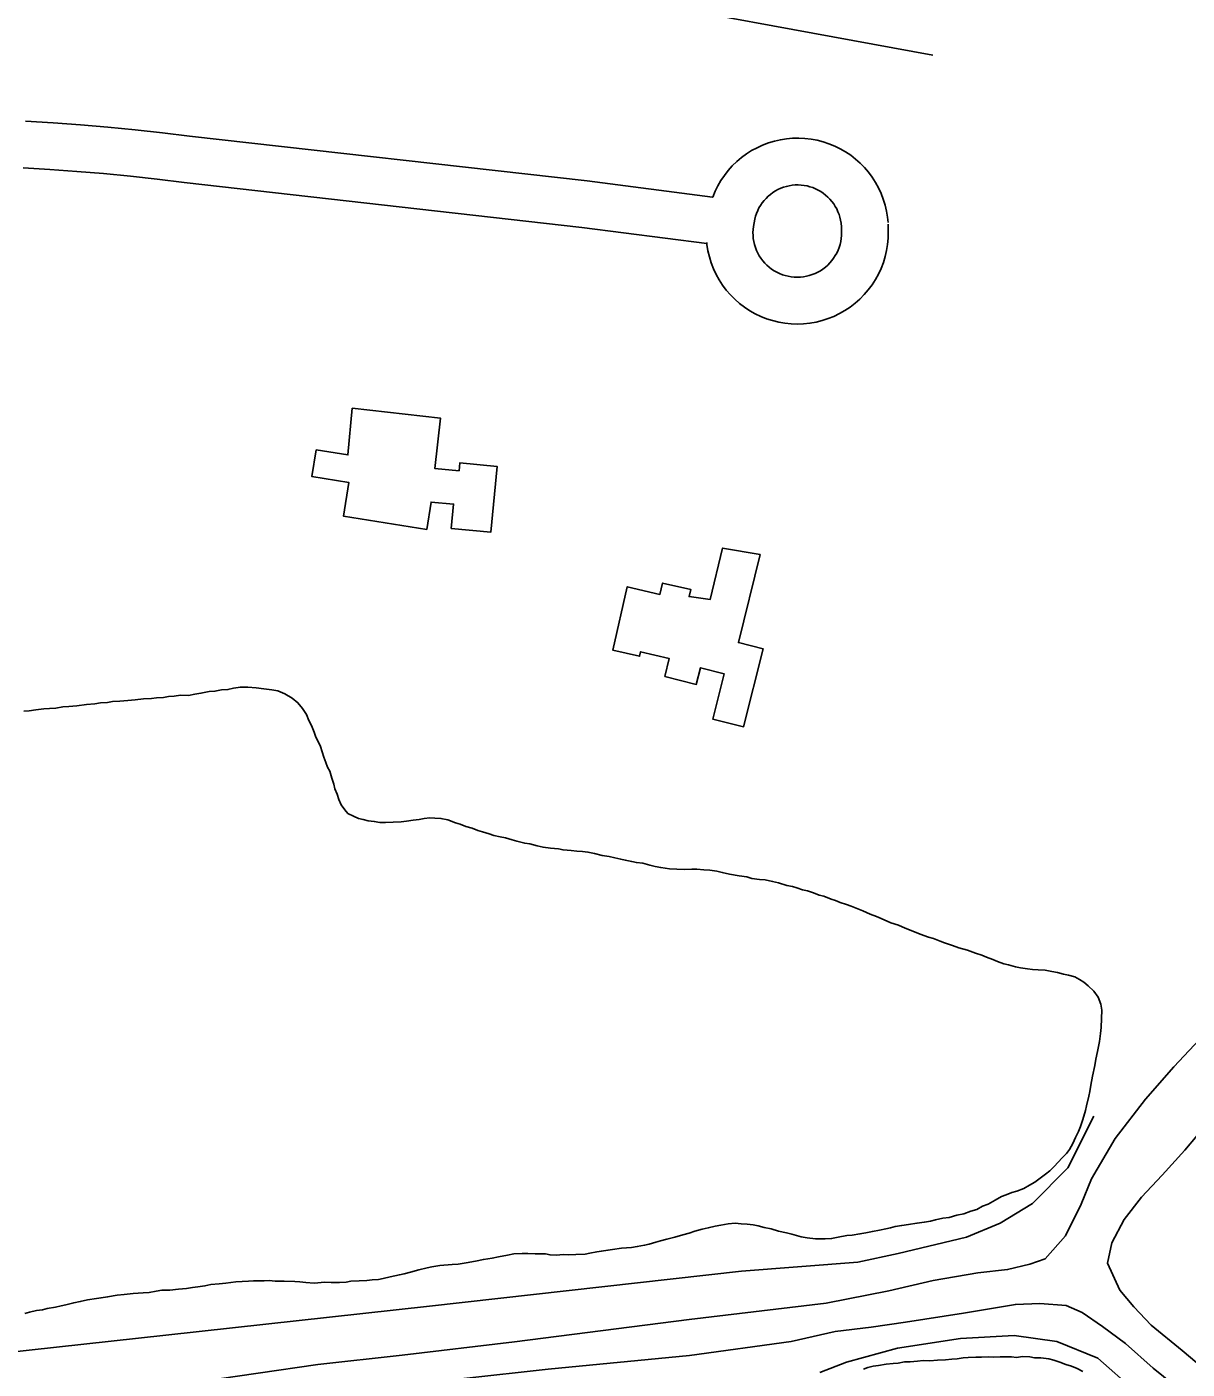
# Model space of a CAD drawing. Extents: x 3297735 to 3335592, y 670436 to 695807.
# Drawn here: x 3329556 to 3330300, y 680297 to 681158 of the extents above; entities that cross this region are included whole.
import ezdxf

# ---------------------------------------------------------------- set-up
doc = ezdxf.new("R2010")
doc.units = 0
for name, color, linetype in [('V-BLDG-OTLN', 7, 'Continuous'), ('V-DTCH-CNTR', 7, 'Continuous'), ('V-ROAD-CNTR', 7, 'Continuous'), ('V-TOPO-SHOR', 7, 'Continuous')]:
    doc.layers.add(name, color=color, linetype=linetype)

msp = doc.modelspace()

# ---------------------------------------------------------------- linework, layer by layer
at = {"layer": 'V-BLDG-OTLN'}
for points in [[(3329764.88, 680913.32), (3329821.55, 680906.87), (3329817.83, 680874.71), (3329833.38, 680873.21), (3329833.88, 680878.27), (3329857.87, 680875.9), (3329853.71, 680833.78), (3329828.39, 680836.28), (3329829.93, 680851.85), (3329815.51, 680853.15), (3329812.73, 680835.61), (3329759.31, 680844.07), (3329762.73, 680865.69), (3329739.07, 680869.46), (3329741.8, 680886.66), (3329762.11, 680883.43)], [(3330026.58, 680819.49), (3330012.54, 680763.01), (3330028.39, 680759.07), (3330015.93, 680708.98), (3329996.16, 680713.91), (3330003.41, 680743.01), (3329988.18, 680746.81), (3329985.57, 680736.17), (3329965.42, 680741.35), (3329968.2, 680752.74), (3329949.84, 680757.12), (3329949.16, 680754.23), (3329931.99, 680758.16), (3329941.25, 680798.78), (3329962.29, 680793.94), (3329963.92, 680801.19), (3329982, 680797.1), (3329980.99, 680792.47), (3329994.48, 680790.74), (3330002.45, 680823.61)]]:
    msp.add_lwpolyline(points, close=True, dxfattribs=at)
at = {"layer": 'V-DTCH-CNTR'}
for points in [[(3328805.16, 680528.35), (3328871.62, 680503.28), (3328945.78, 680477.24), (3329008.89, 680457.37), (3329078.79, 680433.11), (3329138.45, 680411.59), (3329220.23, 680380.28), (3329302.06, 680351.54), (3329389.82, 680318.42), (3329413.69, 680310.33), (3329427.33, 680305.82), (3329435.02, 680303.99), (3329456.41, 680301.93), (3329522.47, 680305.16), (3329645.26, 680318.62), (3329814.42, 680337.35), (3330014.49, 680359.86), (3330089.16, 680365.53), (3330114.96, 680371.11), (3330158.85, 680381.56), (3330180.42, 680390.64), (3330201.19, 680403.16), (3330223.84, 680425.95), (3330240.66, 680459.11)], [(3330064.73, 680294.78), (3330081.98, 680301.37), (3330114.69, 680310.27), (3330155.08, 680316.48), (3330189.39, 680318.51), (3330216.76, 680314.64), (3330243.16, 680303.93), (3330266.83, 680282.98)]]:
    msp.add_lwpolyline(points, dxfattribs=at)
at = {"layer": 'V-ROAD-CNTR'}
for points in [[(3328828.74, 681283.2), (3329221.75, 681218.76), (3329515.21, 681218.38), (3329696.55, 681212.46), (3329780.17, 681206.65), (3329904.11, 681182.88), (3330137.39, 681139.77)], [(3329555.4, 681097.55), (3329572.99, 681096.48), (3329590.58, 681095.2), (3329608.14, 681093.71), (3329625.69, 681092), (3329643.21, 681090.09), (3329660.56, 681087.98), (3329915.66, 681059.14), (3329996.05, 681048.73)], [(3329996.06, 681048.77), (3329996.09, 681048.84), (3329997.6, 681052.51), (3329999.36, 681056.05), (3330001.35, 681059.47), (3330003.58, 681062.75), (3330006.02, 681065.87), (3330008.66, 681068.81), (3330011.5, 681071.57), (3330014.52, 681074.12), (3330017.71, 681076.47), (3330021.06, 681078.6), (3330024.54, 681080.49), (3330028.14, 681082.14), (3330031.84, 681083.54), (3330035.63, 681084.68), (3330039.49, 681085.57), (3330043.4, 681086.19), (3330047.35, 681086.54), (3330051.3, 681086.63), (3330055.26, 681086.44), (3330059.19, 681085.99), (3330063.08, 681085.27), (3330066.92, 681084.28), (3330070.68, 681083.04), (3330074.35, 681081.54), (3330077.9, 681079.8), (3330081.33, 681077.82), (3330084.61, 681075.61), (3330087.74, 681073.19), (3330090.7, 681070.55), (3330093.47, 681067.72), (3330096.04, 681064.71), (3330098.4, 681061.53), (3330100.54, 681058.2), (3330102.45, 681054.73), (3330104.11, 681051.13), (3330105.53, 681047.44), (3330106.69, 681043.65), (3330107.59, 681039.8), (3330108.23, 681035.89), (3330108.55, 681032.45)], [(3329553.76, 681067.6), (3329570.99, 681066.55), (3329588.21, 681065.3), (3329605.42, 681063.83), (3329622.61, 681062.16), (3329639.77, 681060.29), (3329657.06, 681058.18), (3329912.05, 681029.36), (3329992.32, 681018.97)], [(3330078.62, 681030.7), (3330078.73, 681026.3), (3330078.68, 681024.17), (3330078.5, 681022.22), (3330078.19, 681020.3), (3330077.75, 681018.4), (3330077.17, 681016.53), (3330076.47, 681014.7), (3330075.65, 681012.93), (3330074.71, 681011.23), (3330073.65, 681009.58), (3330072.49, 681008.02), (3330071.21, 681006.54), (3330069.84, 681005.15), (3330068.38, 681003.86), (3330066.83, 681002.66), (3330065.2, 681001.58), (3330063.51, 681000.62), (3330061.75, 680999.78), (3330059.93, 680999.05), (3330058.07, 680998.46), (3330056.18, 680997.99), (3330054.25, 680997.65), (3330052.31, 680997.45), (3330050.36, 680997.38), (3330048.41, 680997.44), (3330046.47, 680997.64), (3330044.54, 680997.97), (3330042.64, 680998.44), (3330040.79, 680999.03), (3330038.97, 680999.75), (3330037.21, 681000.59), (3330035.51, 681001.55), (3330033.88, 681002.63), (3330032.33, 681003.81), (3330030.86, 681005.1), (3330029.48, 681006.49), (3330028.2, 681007.97), (3330027.03, 681009.52), (3330025.97, 681011.16), (3330025.03, 681012.87), (3330024.2, 681014.64), (3330023.5, 681016.46), (3330022.92, 681018.32), (3330022.47, 681020.23), (3330022.15, 681022.16), (3330021.97, 681024.1), (3330021.92, 681026.05), (3330022.01, 681028), (3330022.23, 681029.94), (3330022.67, 681032.33), (3330023.11, 681034.66), (3330023.6, 681036.52), (3330024.2, 681038.34), (3330024.94, 681040.1), (3330025.79, 681041.82), (3330026.75, 681043.48), (3330027.82, 681045.06), (3330029.01, 681046.57), (3330030.29, 681047.99), (3330031.66, 681049.33), (3330033.13, 681050.57), (3330034.67, 681051.7), (3330036.28, 681052.73), (3330037.97, 681053.64), (3330039.71, 681054.44), (3330041.5, 681055.12), (3330043.34, 681055.67), (3330045.2, 681056.1), (3330047.1, 681056.4), (3330049, 681056.57), (3330050.92, 681056.61), (3330052.83, 681056.52), (3330054.73, 681056.3), (3330056.62, 681055.95), (3330058.48, 681055.48), (3330060.29, 681054.88), (3330062.06, 681054.16), (3330063.78, 681053.31), (3330065.44, 681052.35), (3330067.03, 681051.28), (3330068.55, 681050.11), (3330069.98, 681048.84), (3330071.31, 681047.47), (3330072.56, 681046.01), (3330073.7, 681044.47), (3330074.74, 681042.86), (3330075.66, 681041.18), (3330076.46, 681039.44), (3330077.15, 681037.65), (3330077.71, 681035.82), (3330078.15, 681033.96), (3330078.46, 681032.07), (3330078.68, 681029.65)], [(3330108.61, 681031.4), (3330108.73, 681026.31), (3330108.65, 681022.47), (3330108.28, 681018.48), (3330107.64, 681014.51), (3330106.73, 681010.59), (3330105.56, 681006.76), (3330104.12, 681003.01), (3330102.43, 680999.36), (3330100.49, 680995.84), (3330098.31, 680992.47), (3330095.91, 680989.25), (3330093.3, 680986.21), (3330090.48, 680983.34), (3330087.46, 680980.68), (3330084.28, 680978.25), (3330080.93, 680976.02), (3330077.43, 680974.03), (3330073.82, 680972.29), (3330070.09, 680970.81), (3330066.27, 680969.58), (3330062.36, 680968.61), (3330058.41, 680967.92), (3330054.42, 680967.5), (3330050.4, 680967.36), (3330046.39, 680967.49), (3330042.39, 680967.9), (3330038.43, 680968.58), (3330034.53, 680969.53), (3330030.7, 680970.75), (3330026.97, 680972.23), (3330023.35, 680973.96), (3330019.85, 680975.94), (3330016.49, 680978.15), (3330013.3, 680980.59), (3330010.28, 680983.24), (3330007.46, 680986.09), (3330004.83, 680989.13), (3330002.42, 680992.35), (3330000.23, 680995.72), (3329998.28, 680999.23), (3329996.59, 681002.87), (3329995.14, 681006.62), (3329993.95, 681010.46), (3329993.03, 681014.35), (3329992.38, 681018.32), (3329992.25, 681019.69)]]:
    msp.add_lwpolyline(points, dxfattribs=at)
at = {"layer": 'V-TOPO-SHOR'}
for points in [[(3329554.31, 680718.91), (3329557.58, 680719.15), (3329562.05, 680719.97), (3329567.1, 680720.49), (3329570.67, 680720.73), (3329574.82, 680720.96), (3329579.29, 680721.78), (3329583.15, 680722.01), (3329588.2, 680722.52), (3329594.45, 680723.31), (3329599.79, 680723.82), (3329603.37, 680724.36), (3329607.82, 680724.58), (3329611.09, 680725.12), (3329615.84, 680725.34), (3329620.9, 680725.86), (3329625.65, 680726.38), (3329631, 680726.88), (3329636.05, 680727.1), (3329639.32, 680727.64), (3329643.78, 680727.87), (3329647.05, 680728.41), (3329650.62, 680728.65), (3329654.78, 680729.17), (3329659.82, 680729.09), (3329663.99, 680729.92), (3329667.85, 680730.45), (3329673.21, 680731.55), (3329676.78, 680731.79), (3329680.95, 680732.61), (3329685.11, 680732.84), (3329688.68, 680733.68), (3329693.14, 680734.5), (3329697.89, 680734.42), (3329703.22, 680734.04), (3329708.26, 680733.36), (3329713.29, 680732.69), (3329717.14, 680732.03), (3329721.56, 680730.19), (3329726.27, 680727.44), (3329730.08, 680724.41), (3329732.99, 680720.8), (3329735.59, 680716.9), (3329737.01, 680713.02), (3329738.74, 680709.73), (3329740.46, 680705.55), (3329741.59, 680702.27), (3329743.03, 680699.57), (3329744.46, 680696.29), (3329745.6, 680693), (3329746.73, 680689.42), (3329747.86, 680686.14), (3329749, 680683.16), (3329750.44, 680680.46), (3329751.85, 680675.99), (3329752.98, 680672.11), (3329753.82, 680669.13), (3329755.25, 680665.84), (3329756.38, 680662.27), (3329757.81, 680658.98), (3329760.13, 680655.68), (3329762.17, 680653.27), (3329765.71, 680651.73), (3329768.95, 680650.2), (3329771.91, 680649.56), (3329775.15, 680648.61), (3329779.01, 680648.26), (3329782.56, 680647.6), (3329786.12, 680647.55), (3329791.17, 680647.76), (3329796.21, 680647.98), (3329799.78, 680648.52), (3329803.95, 680649.04), (3329807.81, 680649.57), (3329811.08, 680650.11), (3329814.65, 680650.65), (3329817.91, 680650.3), (3329821.77, 680650.24), (3329826.21, 680649.28), (3329831.22, 680647.42), (3329834.17, 680646.48)], [(3329834.17, 680646.48), (3329837.71, 680644.94), (3329841.85, 680643.98), (3329845.38, 680642.44), (3329848.34, 680641.51), (3329852.77, 680640.25), (3329855.72, 680639.31), (3329859.86, 680638.36), (3329863.11, 680637.71), (3329867.55, 680636.45), (3329870.5, 680635.52), (3329875.52, 680634.25), (3329878.78, 680633.9), (3329883.51, 680632.64), (3329887.35, 680631.68), (3329892.09, 680631.02), (3329897.13, 680630.64), (3329900.08, 680630), (3329905.42, 680629.62), (3329908.98, 680629.26), (3329912.53, 680628.91), (3329916.08, 680628.56), (3329920.22, 680627.6), (3329925.25, 680626.33), (3329929.69, 680625.67), (3329933.24, 680625.02), (3329937.08, 680624.06), (3329940.04, 680623.43), (3329944.18, 680622.47), (3329947.14, 680621.83), (3329951.28, 680621.46), (3329955.71, 680620.2), (3329959.26, 680619.26), (3329962.81, 680618.61), (3329968.44, 680617.93), (3329973.18, 680617.55), (3329978.22, 680617.47), (3329982.68, 680617.7), (3329985.94, 680617.65), (3329990.39, 680617.28), (3329994.24, 680616.92), (3329998.68, 680616.26), (3330002.23, 680615.6), (3330006.96, 680614.34), (3330013.17, 680613.35), (3330017.91, 680612.68), (3330021.16, 680611.74), (3330026.19, 680611.07), (3330029.75, 680610.71), (3330034.48, 680609.75), (3330038.32, 680608.8), (3330043.64, 680607.23), (3330047.19, 680606.58), (3330050.14, 680605.64), (3330053.68, 680604.4), (3330056.94, 680603.75), (3330060.78, 680602.5), (3330064.31, 680600.96), (3330067.27, 680600.32), (3330071.99, 680598.47), (3330074.94, 680597.53), (3330077.89, 680596.29), (3330082.02, 680595.04), (3330084.97, 680593.81), (3330088.21, 680592.57), (3330092.34, 680591.02), (3330097.06, 680588.86), (3330101.19, 680587.31), (3330104.14, 680586.08), (3330110.32, 680583.31), (3330115.34, 680581.75), (3330119.47, 680579.9), (3330122.41, 680578.67), (3330129.19, 680575.89), (3330134.51, 680574.02), (3330137.75, 680573.08), (3330141.89, 680571.53), (3330144.83, 680570.3), (3330149.85, 680568.73), (3330153.98, 680567.18), (3330159.6, 680565.61), (3330164.61, 680563.75), (3330168.74, 680562.49), (3330171.69, 680561.26), (3330175.82, 680559.71), (3330178.77, 680558.48), (3330182.9, 680556.93), (3330185.86, 680556.29), (3330190.29, 680555.03), (3330193.54, 680554.39), (3330197.98, 680553.72), (3330201.24, 680553.37), (3330204.8, 680553.02), (3330209.24, 680552.95), (3330213.68, 680551.98), (3330217.23, 680551.33), (3330221.07, 680550.38), (3330224.33, 680549.74), (3330228.46, 680548.48), (3330231.41, 680546.95), (3330234.05, 680545.13)], [(3330234.05, 680545.13), (3330236.97, 680542.71), (3330240.48, 680539.39), (3330243.39, 680535.49), (3330245.1, 680531.01), (3330245.63, 680527.14), (3330245.54, 680521.8), (3330245.16, 680516.17), (3330244.8, 680512.32), (3330244.12, 680506.99), (3330242.83, 680500.77), (3330241.86, 680495.75), (3330241.2, 680491.6), (3330239.61, 680484.8), (3330238.63, 680479.18), (3330237.97, 680475.04), (3330237.33, 680472.08), (3330235.75, 680465.87), (3330235.11, 680462.92), (3330233.53, 680457.01), (3330231.97, 680452.58), (3330230.74, 680449.33), (3330228.89, 680445.51), (3330227.05, 680441.68), (3330224.91, 680437.85), (3330223.09, 680435.21), (3330220.38, 680432.59), (3330217.36, 680429.37), (3330215.25, 680427.03), (3330212.23, 680424.11), (3330209.53, 680422.08), (3330206.22, 680419.46), (3330202.62, 680416.85), (3330199.32, 680414.82), (3330195.73, 680412.8), (3330191.25, 680411.09), (3330187.97, 680410.25), (3330184.39, 680408.83), (3330181.4, 680407.69), (3330177.21, 680405.38), (3330172.72, 680402.78), (3330169.13, 680401.36), (3330165.54, 680399.34), (3330161.67, 680398.21), (3330157.19, 680396.5), (3330152.72, 680395.69), (3330147.66, 680394.28), (3330143.79, 680393.75), (3330139.02, 680392.64), (3330135.75, 680391.8), (3330131.88, 680391.27), (3330127.12, 680390.46), (3330121.77, 680389.65), (3330117.31, 680389.13), (3330113.14, 680388.31), (3330110.16, 680387.46), (3330107.18, 680386.92), (3330103.01, 680386.09), (3330098.55, 680385.28), (3330094.38, 680384.45), (3330090.51, 680383.62), (3330085.46, 680382.81), (3330082.18, 680382.57), (3330076.53, 680381.47), (3330072.36, 680380.65), (3330068.21, 680380.42), (3330061.98, 680380.52), (3330056.64, 680381.2), (3330052.79, 680381.85), (3330046.89, 680383.43), (3330043.34, 680384.38), (3330038.31, 680385.35), (3330033.59, 680386.91), (3330029.15, 680387.87), (3330025.31, 680388.82), (3330022.06, 680389.46), (3330018.21, 680389.82), (3330014.35, 680390.18), (3330010.5, 680390.54), (3330006.04, 680390.02), (3330001.28, 680389.2), (3329997.71, 680388.67), (3329993.24, 680387.55), (3329989.37, 680386.72), (3329984.6, 680385.32), (3329981.02, 680384.19), (3329976.85, 680383.07), (3329971.78, 680381.66), (3329966.72, 680380.26), (3329962.54, 680379.14), (3329959.56, 680378.3), (3329955.39, 680377.18), (3329952.41, 680376.33), (3329947.65, 680375.52), (3329944.08, 680374.99), (3329937.54, 680374.5), (3329931.89, 680373.7), (3329928.91, 680373.15), (3329924.75, 680372.62), (3329921.78, 680372.08), (3329917.31, 680371.26)], [(3329666.26, 680288.66), (3329742.75, 680299.9), (3329796.88, 680305.87), (3329868.87, 680314.52), (3329981.03, 680328.75), (3330068.78, 680339.23), (3330109, 680347.2), (3330137.6, 680353.86), (3330166.19, 680358.75), (3330185.22, 680360.82), (3330199.53, 680364.16), (3330209.38, 680367.56), (3330222.38, 680382.5), (3330232.51, 680402.82), (3330239, 680419.05), (3330254.26, 680444.93), (3330273.67, 680470.15), (3330291.81, 680490.94), (3330311.44, 680511.71)], [(3330314.71, 680456.14), (3330298.97, 680437.39), (3330284.46, 680421.29), (3330271.18, 680407.25), (3330259.96, 680392.88), (3330252, 680377.86), (3330249.42, 680364.84), (3330257.16, 680347.5), (3330266.19, 680336.96), (3330277.29, 680325.2), (3330297.22, 680308.85), (3330335.01, 680277.08)], [(3329917.31, 680371.26), (3329914.34, 680370.71), (3329908.4, 680370.51), (3329903.65, 680370.29), (3329900.38, 680370.34), (3329895.63, 680370.12), (3329891.78, 680370.18), (3329888.82, 680370.82), (3329882.29, 680370.93), (3329877.54, 680371.01), (3329873.98, 680371.06), (3329868.64, 680370.85), (3329864.47, 680370.03), (3329858.81, 680368.93), (3329854.65, 680368.11), (3329849, 680367.31), (3329843.93, 680366.2), (3329837.98, 680365.11), (3329832.92, 680364.3), (3329829.06, 680364.06), (3329821.04, 680363.3), (3329815.98, 680362.49), (3329813, 680361.95), (3329807.64, 680360.55), (3329802.28, 680359.15), (3329798.11, 680358.03), (3329795.13, 680357.48), (3329789.17, 680356.09), (3329784.7, 680354.98), (3329781.73, 680354.43), (3329777.57, 680354.2), (3329774.3, 680353.66), (3329769.25, 680353.45), (3329763.91, 680353.24), (3329760.93, 680352.69), (3329756.77, 680352.46), (3329751.43, 680352.55), (3329747.28, 680352.61), (3329740.45, 680352.13), (3329735.11, 680352.51), (3329731.25, 680352.87), (3329728, 680353.22), (3329721.17, 680353.33), (3329715.54, 680353.42), (3329711.69, 680353.78), (3329708.42, 680353.53), (3329701.59, 680353.64), (3329698.33, 680353.39), (3329690.31, 680352.93), (3329687.04, 680352.39), (3329683.77, 680352.14), (3329679.6, 680351.62), (3329674.25, 680351.11), (3329670.38, 680350.28), (3329665.92, 680349.76), (3329662.35, 680349.22), (3329658.49, 680348.69), (3329653.44, 680348.18), (3329647.79, 680347.67), (3329642.74, 680347.46), (3329639.17, 680346.92), (3329634.71, 680346.1), (3329630.84, 680345.87), (3329624.31, 680345.38), (3329618.66, 680344.87), (3329614.2, 680344.35), (3329607.95, 680343.27), (3329603.79, 680342.74), (3329600.81, 680342.19), (3329595.16, 680341.39), (3329590.4, 680340.28), (3329586.23, 680339.46), (3329581.16, 680338.06), (3329578.19, 680337.51), (3329574.61, 680336.68), (3329569.26, 680335.87), (3329566.28, 680335.03), (3329562.41, 680334.5), (3329557.94, 680333.38), (3329554.96, 680332.54)], [(3330297.39, 680282.43), (3330278.63, 680297.57), (3330260.77, 680313.3), (3330246.1, 680324.22), (3330233.18, 680333.33), (3330222.85, 680337.66), (3330205.96, 680339.11), (3330190.21, 680338.47), (3330156.86, 680332.77), (3330119.66, 680327.13), (3330097.64, 680323.92), (3330074.73, 680321.02), (3330046.42, 680314.65), (3329981.25, 680305.59), (3329890.56, 680296.95), (3329836.43, 680290.98)], [(3330092.74, 680296.86), (3330095.61, 680297.96), (3330099.05, 680298.76), (3330102.49, 680299.28), (3330107.36, 680300.06), (3330111.94, 680300.56), (3330115.09, 680300.79), (3330119.1, 680301.58), (3330122.81, 680301.52), (3330127.39, 680302.02), (3330131.12, 680302.53), (3330135.4, 680302.18), (3330140.26, 680302.67), (3330145.41, 680302.88), (3330149.42, 680303.39), (3330152.85, 680303.61), (3330156.85, 680304.12), (3330160, 680304.36), (3330164.86, 680304.57), (3330168.58, 680304.51), (3330173.15, 680304.72), (3330176.29, 680304.67), (3330180.58, 680304.89), (3330184.01, 680304.83), (3330187.72, 680304.77), (3330190.86, 680304.44), (3330194.87, 680304.94), (3330199.44, 680304.87), (3330202.57, 680304.25), (3330206.57, 680304.18), (3330211.7, 680303.53), (3330214.83, 680302.62), (3330218.81, 680301.42), (3330222.5, 680299.93), (3330226.2, 680298.73), (3330229.89, 680297.24), (3330233.57, 680295.47)]]:
    msp.add_lwpolyline(points, dxfattribs=at)

doc.saveas('drawing.dxf')
